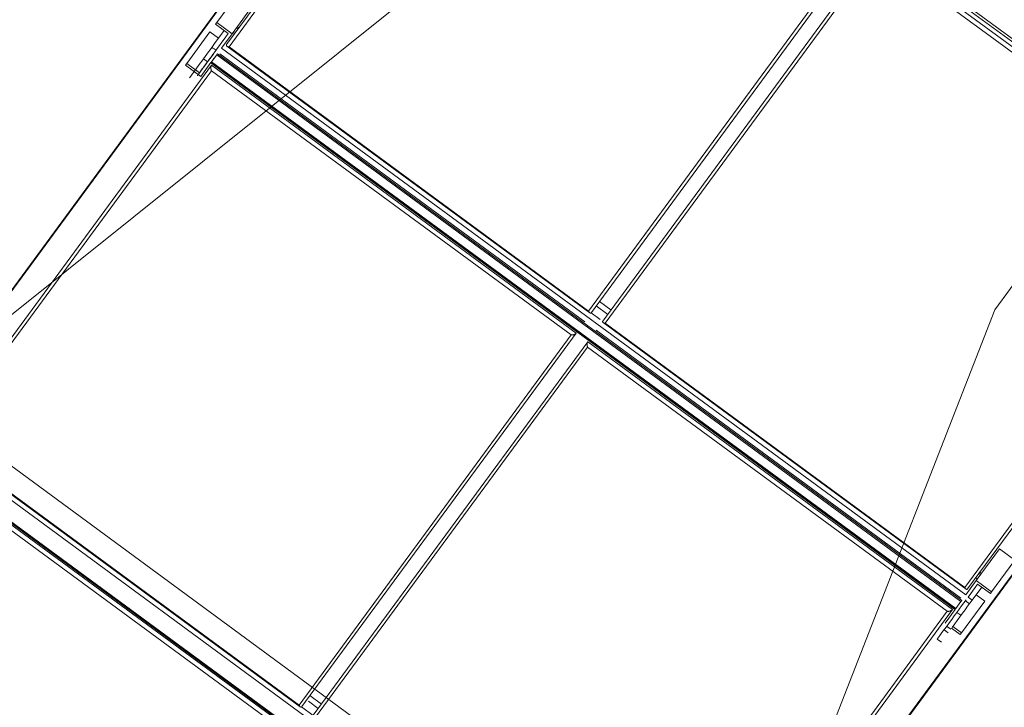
# Model space of a CAD drawing. Header units: metres. Extents: x 135583 to 135939, y 457896 to 458258.
# Tile 307 of 599: x 135781.84 to 135783.4, y 457943.63 to 457944.71. Entities that reach past the tile are written whole.
import ezdxf

# ---------------------------------------------------------------- set-up
doc = ezdxf.new("R2010")
doc.units = ezdxf.units.M
doc.linetypes.add('Hidden', pattern=[4, 2, -2])
doc.layers.add('NIEUWE INSTALLATIE', color=250, linetype='Continuous', lineweight=0)

msp = doc.modelspace()

# ---------------------------------------------------------------- linework, layer by layer
at = {"layer": 'NIEUWE INSTALLATIE', "linetype": 'Hidden'}
for p, q in [((135783.3829, 457944.254), (135784.2772, 457945.4712)), ((135783.3829, 457944.254), (135784.2772, 457945.4712)), ((135782.577, 457944.846), (135781.6723, 457944.1214)), ((135782.577, 457944.846), (135781.6723, 457944.1214)), ((135782.9617, 457943.1741), (135783.3829, 457944.254)), ((135782.9617, 457943.1741), (135783.3829, 457944.254)), ((135781.6965, 457944.1036), (135782.9375, 457943.1919)), ((135781.6965, 457944.1036), (135782.9375, 457943.1919))]:
    msp.add_line(p, q, dxfattribs=at)
at = {"layer": 'NIEUWE INSTALLATIE'}
for p, q in [((135782.6422, 457945.3909), (135781.1928, 457943.4181)), ((135782.6036, 457945.2707), (135783.7801, 457944.4063)), ((135783.7824, 457944.4093), (135782.6058, 457945.2737)), ((135782.6024, 457945.2636), (135782.1686, 457944.6732)), ((135782.6022, 457945.255), (135782.1723, 457944.6697)), ((135782.7408, 457944.252), (135783.1708, 457944.8372)), ((135782.7452, 457944.2496), (135783.179, 457944.84)), ((135783.1968, 457944.8262), (135782.7634, 457944.2363)), ((135783.197, 457944.818), (135782.767, 457944.2328)), ((135783.7655, 457944.4003), (135783.197, 457944.818)), ((135783.7737, 457944.403), (135783.1971, 457944.8266)), ((135781.8016, 457944.2484), (135782.1733, 457944.7543)), ((135782.153, 457944.7081), (135782.1897, 457944.7581)), ((135782.2139, 457944.7403), (135782.1772, 457944.6903)), ((135782.1511, 457944.7055), (135782.153, 457944.7081)), ((135782.153, 457944.7081), (135782.1772, 457944.6903)), ((135782.1054, 457944.6433), (135782.1422, 457944.6933)), ((135782.1559, 457944.6833), (135782.1422, 457944.6933)), ((135782.1496, 457944.6748), (135782.1648, 457944.6954)), ((135782.1712, 457944.6907), (135782.1511, 457944.7055)), ((135782.1814, 457944.6906), (135782.1788, 457944.6925)), ((135782.1867, 457944.6979), (135782.1841, 457944.6998)), ((135782.1881, 457944.6997), (135782.1855, 457944.7016)), ((135782.1674, 457944.6855), (135782.1512, 457944.6634)), ((135782.1772, 457944.6903), (135782.1606, 457944.6678)), ((135782.1674, 457944.6855), (135782.1712, 457944.6907)), ((135783.3372, 457943.8034), (135782.1606, 457944.6678)), ((135782.169, 457944.6707), (135782.7427, 457944.2492)), ((135782.7408, 457944.252), (135782.1723, 457944.6697)), ((135782.1421, 457944.6511), (135782.1257, 457944.6287)), ((135782.1437, 457944.6448), (135782.1277, 457944.623)), ((135782.132, 457944.6508), (135782.1384, 457944.6461)), ((135782.1442, 457944.6455), (135783.3208, 457943.7811)), ((135782.1447, 457944.6461), (135782.1528, 457944.6572)), ((135783.3213, 457943.7817), (135782.1447, 457944.6461)), ((135782.1528, 457944.6572), (135782.1541, 457944.6589)), ((135783.3294, 457943.7928), (135782.1528, 457944.6572)), ((135783.3307, 457943.7945), (135782.1541, 457944.6589)), ((135782.7346, 457944.2352), (135782.158, 457944.6588)), ((135782.1446, 457944.6406), (135781.7109, 457944.0502)), ((135782.1445, 457944.6319), (135781.7146, 457944.0467)), ((135782.1035, 457944.6407), (135782.1054, 457944.6433)), ((135782.1277, 457944.623), (135782.1035, 457944.6407)), ((135782.1054, 457944.6433), (135782.1256, 457944.6285)), ((135782.1434, 457944.6444), (135783.32, 457943.78)), ((135782.1445, 457944.6319), (135782.7131, 457944.2142)), ((135782.7213, 457944.2169), (135782.1446, 457944.6406)), ((135782.1256, 457944.6285), (135782.1257, 457944.6287)), ((135782.4339, 457942.5063), (135783.8833, 457944.4791)), ((135783.3356, 457943.8151), (135783.7655, 457944.4003)), ((135783.34, 457943.8126), (135783.7737, 457944.403)), ((135782.753, 457944.2602), (135782.7711, 457944.2468)), ((135782.758, 457944.267), (135782.7761, 457944.2537)), ((135782.7592, 457944.2385), (135782.7447, 457944.2491)), ((135782.7637, 457944.2338), (135783.3375, 457943.8122)), ((135782.767, 457944.2328), (135783.3356, 457943.8151)), ((135782.7131, 457944.2142), (135782.2831, 457943.629)), ((135782.2875, 457943.6266), (135782.7213, 457944.2169)), ((135782.7528, 457944.2218), (135783.3294, 457943.7982)), ((135782.7394, 457944.2036), (135782.3056, 457943.6132)), ((135782.7392, 457944.195), (135782.3093, 457943.6098)), ((135783.3078, 457943.7773), (135782.7392, 457944.195)), ((135783.316, 457943.78), (135782.7394, 457944.2036)), ((135781.7029, 457944.0448), (135782.8795, 457943.1803)), ((135781.7113, 457944.0477), (135782.285, 457943.6262)), ((135782.2831, 457943.629), (135781.7146, 457944.0467)), ((135781.6865, 457944.0225), (135782.8631, 457943.1581)), ((135781.6857, 457944.0214), (135782.8623, 457943.1569)), ((135781.6868, 457944.0089), (135782.2553, 457943.5912)), ((135782.2635, 457943.5939), (135781.6869, 457944.0175)), ((135783.3905, 457943.8759), (135783.3538, 457943.8259)), ((135783.4147, 457943.8581), (135783.3905, 457943.8759)), ((135783.3779, 457943.8081), (135783.4147, 457943.8581)), ((135783.416, 457943.8413), (135783.0443, 457943.3354)), ((135783.3607, 457943.8354), (135783.3581, 457943.8373)), ((135783.3621, 457943.8372), (135783.3594, 457943.8391)), ((135783.3538, 457943.8259), (135783.3372, 457943.8034)), ((135783.3521, 457943.8152), (135783.3559, 457943.8203)), ((135783.3528, 457943.83), (135783.3554, 457943.8281)), ((135783.3779, 457943.8081), (135783.3538, 457943.8259)), ((135783.3559, 457943.8203), (135783.376, 457943.8055)), ((135783.3521, 457943.8152), (135783.3407, 457943.7997)), ((135783.3623, 457943.8156), (135783.3472, 457943.795)), ((135783.376, 457943.8055), (135783.3779, 457943.8081)), ((135783.3213, 457943.7817), (135783.3294, 457943.7928)), ((135783.3294, 457943.7928), (135783.3307, 457943.7945)), ((135783.3304, 457943.7434), (135783.3671, 457943.7934)), ((135783.343, 457943.7892), (135783.3365, 457943.794)), ((135783.3472, 457943.795), (135783.3407, 457943.7997)), ((135783.3671, 457943.7934), (135783.3534, 457943.8035)), ((135782.8779, 457943.1921), (135783.3078, 457943.7773)), ((135782.8823, 457943.1896), (135783.316, 457943.78)), ((135783.3203, 457943.7804), (135783.3043, 457943.7586)), ((135783.3208, 457943.7811), (135783.3202, 457943.7803)), ((135783.3295, 457943.771), (135783.3231, 457943.7757)), ((135783.3027, 457943.7479), (135783.3091, 457943.7432)), ((135783.3069, 457943.7537), (135783.3134, 457943.749)), ((135783.3148, 457943.7509), (135783.3285, 457943.7408)), ((135783.3304, 457943.7434), (135783.3167, 457943.7535)), ((135783.3285, 457943.7408), (135783.3304, 457943.7434)), ((135783.2921, 457943.7335), (135783.2986, 457943.7288)), ((135782.2981, 457943.635), (135782.3134, 457943.6238)), ((135782.3003, 457943.644), (135782.3184, 457943.6306)), ((135782.3054, 457943.6126), (135782.287, 457943.6261))]:
    msp.add_line(p, q, dxfattribs=at)
at = {"layer": 'NIEUWE INSTALLATIE', "flags": 128}
for points in [[(135782.1454, 457944.6691), (135782.147, 457944.6679), (135782.1486, 457944.6667), (135782.1502, 457944.6655), (135782.1519, 457944.6643)], [(135782.1257, 457944.6287), (135782.1241, 457944.6299), (135782.1225, 457944.6311), (135782.1209, 457944.6323), (135782.1193, 457944.6335)]]:
    msp.add_lwpolyline(points, dxfattribs=at)
at = {"layer": 'NIEUWE INSTALLATIE'}
for centre, major_axis, start_param, end_param in [((135782.1306, 457944.6489), (-0.0296, -0.0403), 4.014257, 5.489469), ((135782.1371, 457944.6442), (0.0148, 0.0201), 0.785398, 6.283185), ((135783.3217, 457943.7738), (0.0296, 0.0403), 0.999508, 3.141593), ((135783.3282, 457943.7691), (-0.0296, -0.0403), 4.014257, 5.15294)]:
    msp.add_ellipse(centre, major_axis=major_axis, ratio=0.000001, start_param=start_param, end_param=end_param, dxfattribs=at)
msp.add_ellipse((135782.147, 457944.6492), major_axis=(0.00355, 0.00484), ratio=0.000001, dxfattribs=at)
for points, knots in [([(135782.1723, 457944.6697), (135782.1719, 457944.6698), (135782.1712, 457944.6699), (135782.1703, 457944.6701), (135782.1698, 457944.6703), (135782.1695, 457944.6704), (135782.1693, 457944.6705), (135782.1692, 457944.6706), (135782.169, 457944.6707), (135782.1688, 457944.6708), (135782.1687, 457944.671), (135782.1686, 457944.6711), (135782.1684, 457944.6713), (135782.1684, 457944.6714), (135782.1683, 457944.6716), (135782.1682, 457944.6718), (135782.1682, 457944.672), (135782.1682, 457944.6722), (135782.1682, 457944.6724), (135782.1683, 457944.6726), (135782.1684, 457944.6729), (135782.1685, 457944.6731), (135782.1686, 457944.6732)], [0, 0, 0, 0, 0.142857, 0.285714, 0.357143, 0.392857, 0.428571, 0.464286, 0.5, 0.535714, 0.571429, 0.607143, 0.642857, 0.678571, 0.714286, 0.75, 0.785714, 0.821429, 0.857143, 0.892857, 0.928571, 1, 1, 1, 1]), ([(135782.1446, 457944.6406), (135782.1445, 457944.6404), (135782.1444, 457944.6402), (135782.1442, 457944.6398), (135782.1441, 457944.6395), (135782.144, 457944.6392), (135782.1439, 457944.6389), (135782.1439, 457944.6386), (135782.1438, 457944.6383), (135782.1437, 457944.6379), (135782.1437, 457944.6376), (135782.1437, 457944.6373), (135782.1437, 457944.6369), (135782.1437, 457944.6366), (135782.1437, 457944.6361), (135782.1437, 457944.6357), (135782.1437, 457944.6352), (135782.1438, 457944.6348), (135782.1439, 457944.6341), (135782.1441, 457944.633), (135782.1444, 457944.6323), (135782.1445, 457944.6319)], [0, 0, 0, 0, 0.071429, 0.107143, 0.142857, 0.178571, 0.214286, 0.25, 0.285714, 0.321429, 0.357143, 0.392857, 0.428571, 0.464286, 0.5, 0.571429, 0.607143, 0.642857, 0.714286, 0.857143, 1, 1, 1, 1]), ([(135782.7452, 457944.2496), (135782.7451, 457944.2494), (135782.745, 457944.2493), (135782.7447, 457944.2491), (135782.7446, 457944.249), (135782.7444, 457944.2489), (135782.7442, 457944.2488), (135782.744, 457944.2488), (135782.7438, 457944.2488), (135782.7436, 457944.2488), (135782.7434, 457944.2488), (135782.7433, 457944.2489), (135782.7431, 457944.249), (135782.7429, 457944.2491), (135782.7427, 457944.2492), (135782.7425, 457944.2494), (135782.7423, 457944.2496), (135782.7421, 457944.2498), (135782.7417, 457944.2503), (135782.7413, 457944.251), (135782.741, 457944.2517), (135782.7408, 457944.252)], [0, 0, 0, 0, 0.071429, 0.107143, 0.142857, 0.178571, 0.214286, 0.25, 0.285714, 0.321429, 0.357143, 0.392857, 0.428571, 0.464286, 0.5, 0.571429, 0.607143, 0.642857, 0.714286, 0.857143, 1, 1, 1, 1]), ([(135782.767, 457944.2328), (135782.7666, 457944.2328), (135782.7659, 457944.2329), (135782.7651, 457944.2331), (135782.7646, 457944.2333), (135782.7643, 457944.2334), (135782.7641, 457944.2335), (135782.7639, 457944.2336), (135782.7637, 457944.2338), (135782.7636, 457944.2339), (135782.7634, 457944.234), (135782.7633, 457944.2342), (135782.7632, 457944.2343), (135782.7631, 457944.2345), (135782.763, 457944.2347), (135782.763, 457944.2348), (135782.7629, 457944.235), (135782.7629, 457944.2352), (135782.763, 457944.2354), (135782.763, 457944.2356), (135782.7631, 457944.2359), (135782.7633, 457944.2361), (135782.7634, 457944.2363)], [0, 0, 0, 0, 0.142857, 0.285714, 0.357143, 0.392857, 0.428571, 0.464286, 0.5, 0.535714, 0.571429, 0.607143, 0.642857, 0.678571, 0.714286, 0.75, 0.785714, 0.821429, 0.857143, 0.892857, 0.928571, 1, 1, 1, 1]), ([(135782.7213, 457944.2169), (135782.7211, 457944.2168), (135782.721, 457944.2166), (135782.7207, 457944.2163), (135782.7204, 457944.2161), (135782.7202, 457944.2159), (135782.7199, 457944.2158), (135782.7196, 457944.2156), (135782.7193, 457944.2154), (135782.719, 457944.2153), (135782.7187, 457944.2152), (135782.7184, 457944.215), (135782.7181, 457944.2149), (135782.7177, 457944.2148), (135782.7173, 457944.2147), (135782.7169, 457944.2146), (135782.7164, 457944.2145), (135782.716, 457944.2144), (135782.7153, 457944.2143), (135782.7142, 457944.2142), (135782.7134, 457944.2142), (135782.7131, 457944.2142)], [0, 0, 0, 0, 0.071429, 0.107143, 0.142857, 0.178571, 0.214286, 0.25, 0.285714, 0.321429, 0.357143, 0.392857, 0.428571, 0.464286, 0.5, 0.571429, 0.607143, 0.642857, 0.714286, 0.857143, 1, 1, 1, 1]), ([(135782.7394, 457944.2036), (135782.7393, 457944.2035), (135782.7391, 457944.2032), (135782.739, 457944.2029), (135782.7389, 457944.2026), (135782.7388, 457944.2023), (135782.7387, 457944.202), (135782.7386, 457944.2017), (135782.7385, 457944.2013), (135782.7385, 457944.201), (135782.7385, 457944.2007), (135782.7384, 457944.2003), (135782.7384, 457944.2), (135782.7384, 457944.1996), (135782.7384, 457944.1992), (135782.7384, 457944.1987), (135782.7385, 457944.1983), (135782.7385, 457944.1979), (135782.7386, 457944.1971), (135782.7389, 457944.1961), (135782.7391, 457944.1953), (135782.7392, 457944.195)], [0, 0, 0, 0, 0.071429, 0.107143, 0.142857, 0.178571, 0.214286, 0.25, 0.285714, 0.321429, 0.357143, 0.392857, 0.428571, 0.464286, 0.5, 0.571429, 0.607143, 0.642857, 0.714286, 0.857143, 1, 1, 1, 1]), ([(135783.34, 457943.8126), (135783.3399, 457943.8125), (135783.3397, 457943.8123), (135783.3395, 457943.8121), (135783.3393, 457943.812), (135783.3391, 457943.8119), (135783.3389, 457943.8119), (135783.3387, 457943.8118), (135783.3386, 457943.8118), (135783.3384, 457943.8118), (135783.3382, 457943.8119), (135783.338, 457943.8119), (135783.3378, 457943.812), (135783.3377, 457943.8121), (135783.3374, 457943.8123), (135783.3372, 457943.8125), (135783.337, 457943.8127), (135783.3368, 457943.8129), (135783.3365, 457943.8133), (135783.336, 457943.8141), (135783.3357, 457943.8147), (135783.3356, 457943.8151)], [0, 0, 0, 0, 0.071429, 0.107143, 0.142857, 0.178571, 0.214286, 0.25, 0.285714, 0.321429, 0.357143, 0.392857, 0.428571, 0.464286, 0.5, 0.571429, 0.607143, 0.642857, 0.714286, 0.857143, 1, 1, 1, 1]), ([(135783.3078, 457943.7773), (135783.3082, 457943.7773), (135783.309, 457943.7772), (135783.31, 457943.7773), (135783.3108, 457943.7774), (135783.3112, 457943.7775), (135783.3115, 457943.7776), (135783.3118, 457943.7777), (135783.3122, 457943.7778), (135783.3125, 457943.7779), (135783.3128, 457943.778), (135783.3131, 457943.7781), (135783.3135, 457943.7782), (135783.3138, 457943.7784), (135783.3141, 457943.7785), (135783.3144, 457943.7787), (135783.3147, 457943.7788), (135783.3149, 457943.779), (135783.3152, 457943.7792), (135783.3154, 457943.7794), (135783.3157, 457943.7796), (135783.3159, 457943.7799), (135783.316, 457943.78)], [0, 0, 0, 0, 0.142857, 0.285714, 0.357143, 0.392857, 0.428571, 0.464286, 0.5, 0.535714, 0.571429, 0.607143, 0.642857, 0.678571, 0.714286, 0.75, 0.785714, 0.821429, 0.857143, 0.892857, 0.928571, 1, 1, 1, 1]), ([(135782.2831, 457943.629), (135782.2833, 457943.6287), (135782.2836, 457943.628), (135782.284, 457943.6273), (135782.2843, 457943.6268), (135782.2845, 457943.6266), (135782.2847, 457943.6264), (135782.2849, 457943.6263), (135782.285, 457943.6262), (135782.2852, 457943.626), (135782.2854, 457943.626), (135782.2855, 457943.6259), (135782.2857, 457943.6258), (135782.2859, 457943.6258), (135782.2861, 457943.6258), (135782.2863, 457943.6258), (135782.2865, 457943.6258), (135782.2866, 457943.6258), (135782.2868, 457943.6259), (135782.287, 457943.626), (135782.2872, 457943.6262), (135782.2874, 457943.6264), (135782.2875, 457943.6266)], [0, 0, 0, 0, 0.142857, 0.285714, 0.357143, 0.392857, 0.428571, 0.464286, 0.5, 0.535714, 0.571429, 0.607143, 0.642857, 0.678571, 0.714286, 0.75, 0.785714, 0.821429, 0.857143, 0.892857, 0.928571, 1, 1, 1, 1])]:
    msp.add_open_spline(points, degree=3, knots=knots, dxfattribs=at)

doc.saveas('drawing.dxf')
